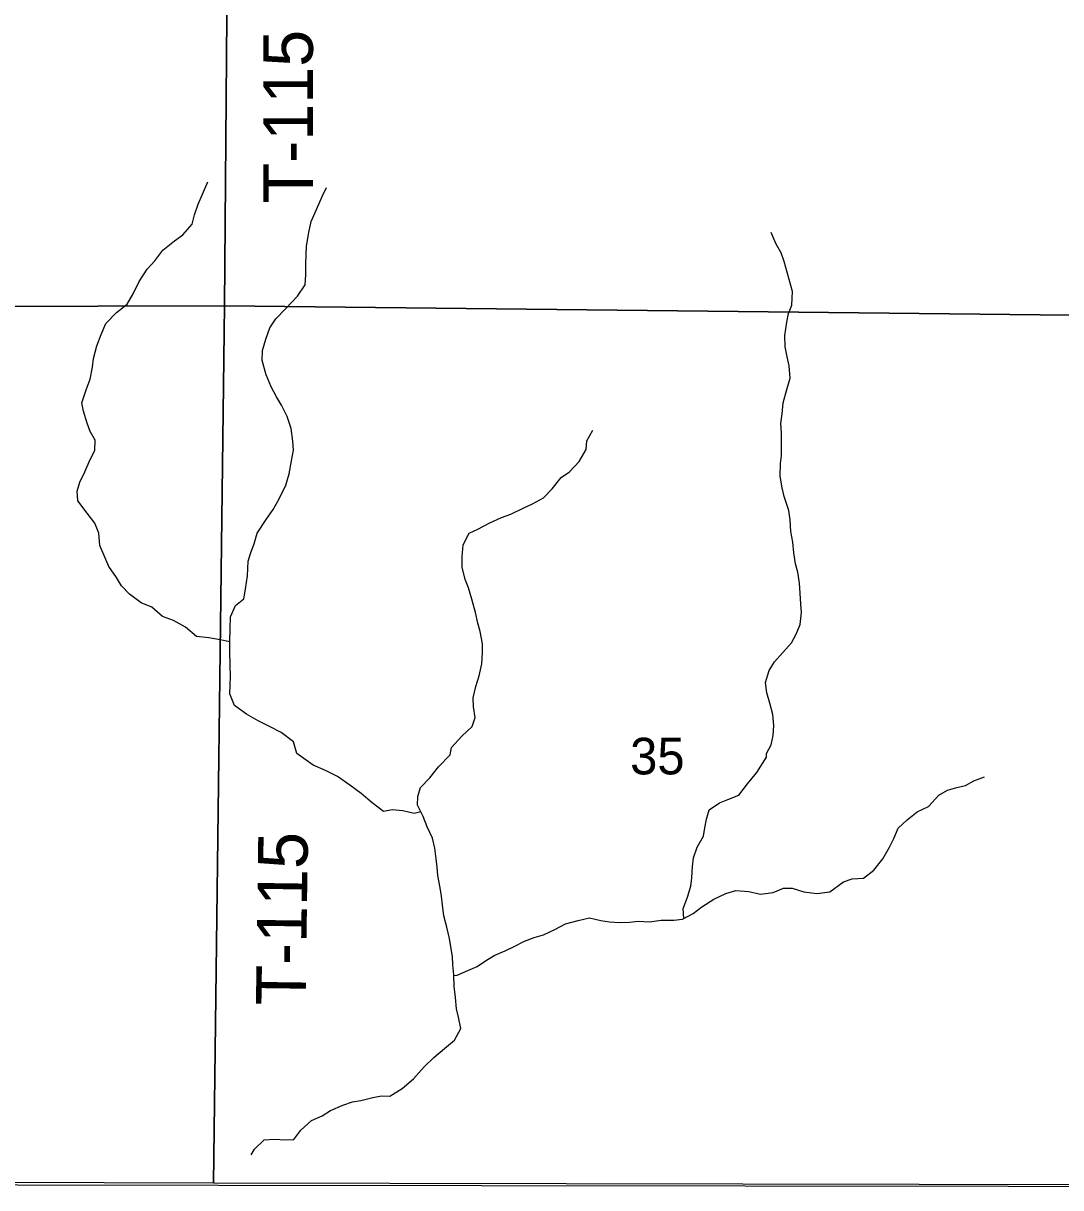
# Model space of a CAD drawing. Extents: x 1772825 to 1773716, y 1138558 to 1139032.
# Drawn here: x 1772826.846 to 1772827.439, y 1138558.125 to 1138558.79 of the extents above; entities that cross this region are included whole.
import ezdxf

# ---------------------------------------------------------------- set-up
doc = ezdxf.new("R2010")
doc.units = 0
for name, color, linetype in [('GM_X_Minor_River', 7, 'Continuous'), ('GM_X_Section', 7, 'Continuous'), ('GM_X_Section_Text', 7, 'Continuous'), ('GM_X_Township', 7, 'Continuous'), ('GM_X_Township_Road_Text', 7, 'Continuous')]:
    doc.layers.add(name, color=color, linetype=linetype)

msp = doc.modelspace()

# ---------------------------------------------------------------- linework, layer by layer
at = {"layer": 'GM_X_Minor_River'}
for points in [[(1772826.96384, 1138558.43661), (1772826.95835, 1138558.43779), (1772826.95191, 1138558.43879), (1772826.94489, 1138558.4396), (1772826.93848, 1138558.44496), (1772826.93168, 1138558.4488), (1772826.92544, 1138558.45113), (1772826.9194, 1138558.4563), (1772826.91316, 1138558.45881), (1772826.90656, 1138558.46379), (1772826.90204, 1138558.46857), (1772826.89922, 1138558.47333), (1772826.89472, 1138558.47963), (1772826.88968, 1138558.49162), (1772826.88897, 1138558.49865), (1772826.88674, 1138558.50435), (1772826.88241, 1138558.51008), (1772826.87696, 1138558.51714), (1772826.87663, 1138558.52264), (1772826.87818, 1138558.52775), (1772826.88107, 1138558.5338), (1772826.88416, 1138558.5408), (1772826.88666, 1138558.5459), (1772826.88689, 1138558.55178), (1772826.88408, 1138558.55674), (1772826.88241, 1138558.5615), (1772826.88018, 1138558.56834), (1772826.87927, 1138558.57309), (1772826.88179, 1138558.58066), (1772826.88411, 1138558.58672), (1772826.88548, 1138558.59354), (1772826.8859, 1138558.59847), (1772826.88785, 1138558.60566), (1772826.89036, 1138558.61228), (1772826.89307, 1138558.61852), (1772826.89918, 1138558.62474), (1772826.90529, 1138558.62963), (1772826.90875, 1138558.63548), (1772826.91202, 1138558.64248), (1772826.91663, 1138558.64946), (1772826.92102, 1138558.65436), (1772826.92562, 1138558.6604), (1772826.9323, 1138558.66566), (1772826.93707, 1138558.66923), (1772826.94242, 1138558.67526), (1772826.94379, 1138558.68057), (1772826.94573, 1138558.68662), (1772826.94824, 1138558.69249), (1772826.95133, 1138558.69948)], [(1772827.00227, 1138558.37272), (1772827.00024, 1138558.37942), (1772826.99326, 1138558.38478), (1772826.98664, 1138558.38825), (1772826.98002, 1138558.39152), (1772826.97341, 1138558.39518), (1772826.96662, 1138558.40016), (1772826.96382, 1138558.40682), (1772826.96427, 1138558.41669), (1772826.96413, 1138558.42333), (1772826.964, 1138558.43149), (1772826.96384, 1138558.43661), (1772826.96409, 1138558.44401), (1772826.96433, 1138558.45084), (1772826.96722, 1138558.45727), (1772826.97199, 1138558.46121), (1772826.97279, 1138558.46671), (1772826.97398, 1138558.47429), (1772826.97442, 1138558.48264), (1772826.97598, 1138558.48756), (1772826.97791, 1138558.49267), (1772826.97947, 1138558.49873), (1772826.98465, 1138558.50647), (1772826.98868, 1138558.51213), (1772826.99214, 1138558.51836), (1772826.99599, 1138558.52611), (1772826.99774, 1138558.53255), (1772826.99912, 1138558.53994), (1772827.00031, 1138558.54619), (1772826.99996, 1138558.55132), (1772826.99888, 1138558.55854), (1772826.99665, 1138558.56538), (1772826.99347, 1138558.57186), (1772826.99066, 1138558.57662), (1772826.98748, 1138558.58234), (1772826.98468, 1138558.58919), (1772826.98246, 1138558.59736), (1772826.9825, 1138558.60306), (1772826.98445, 1138558.60949), (1772826.98677, 1138558.61593), (1772826.99022, 1138558.62121), (1772826.99596, 1138558.62705), (1772827.00265, 1138558.63402), (1772827.00706, 1138558.64063), (1772827.00729, 1138558.64632), (1772827.00733, 1138558.65239), (1772827.00756, 1138558.65789), (1772827.00779, 1138558.66263), (1772827.00898, 1138558.6704), (1772827.01036, 1138558.67684), (1772827.01344, 1138558.68365), (1772827.01672, 1138558.69103), (1772827.01922, 1138558.69613)], [(1772827.27072, 1138558.37068), (1772827.27073, 1138558.37284), (1772827.27324, 1138558.37775), (1772827.27441, 1138558.38306), (1772827.27483, 1138558.38875), (1772827.27431, 1138558.39501), (1772827.27265, 1138558.40147), (1772827.2708, 1138558.40737), (1772827.27008, 1138558.41326), (1772827.27222, 1138558.42026), (1772827.27529, 1138558.42517), (1772827.28007, 1138558.43045), (1772827.28504, 1138558.4361), (1772827.28754, 1138558.44102), (1772827.28986, 1138558.4465), (1772827.29067, 1138558.45333), (1772827.29032, 1138558.45807), (1772827.28999, 1138558.46433), (1772827.28946, 1138558.47003), (1772827.28856, 1138558.4763), (1772827.28727, 1138558.48124), (1772827.28636, 1138558.48751), (1772827.28565, 1138558.49359), (1772827.28456, 1138558.49967), (1772827.28422, 1138558.50631), (1772827.2835, 1138558.51163), (1772827.28072, 1138558.51962), (1772827.27961, 1138558.52456), (1772827.27852, 1138558.53121), (1772827.27876, 1138558.53842), (1772827.27918, 1138558.54315), (1772827.27927, 1138558.55587), (1772827.27893, 1138558.56137), (1772827.27954, 1138558.56687), (1772827.28015, 1138558.57313), (1772827.2823, 1138558.5807), (1772827.28424, 1138558.58732), (1772827.28353, 1138558.59435), (1772827.28243, 1138558.59948), (1772827.28133, 1138558.60518), (1772827.28119, 1138558.61163), (1772827.2822, 1138558.61922), (1772827.28318, 1138558.62414), (1772827.28511, 1138558.62906), (1772827.28555, 1138558.63683), (1772827.28259, 1138558.6471), (1772827.28074, 1138558.65395), (1772827.27907, 1138558.65889), (1772827.27626, 1138558.66385), (1772827.27327, 1138558.67051)], [(1772827.08992, 1138558.37205), (1772827.09052, 1138558.37628), (1772827.09645, 1138558.38268), (1772827.10237, 1138558.38814), (1772827.10412, 1138558.39344), (1772827.10321, 1138558.39952), (1772827.10306, 1138558.40464), (1772827.10443, 1138558.41108), (1772827.10638, 1138558.41714), (1772827.10794, 1138558.42396), (1772827.10837, 1138558.43041), (1772827.10841, 1138558.43553), (1772827.10694, 1138558.44256), (1772827.10564, 1138558.44731), (1772827.10436, 1138558.45339), (1772827.10233, 1138558.461), (1772827.10029, 1138558.46746), (1772827.09843, 1138558.47222), (1772827.09677, 1138558.47925), (1772827.09662, 1138558.48514), (1772827.09724, 1138558.49196), (1772827.10071, 1138558.49877), (1772827.10565, 1138558.50101), (1772827.11251, 1138558.50456), (1772827.11917, 1138558.50755), (1772827.1245, 1138558.50959), (1772827.13154, 1138558.51295), (1772827.13687, 1138558.51538), (1772827.14316, 1138558.51894), (1772827.14813, 1138558.52403), (1772827.1533, 1138558.53044), (1772827.15807, 1138558.53382), (1772827.16361, 1138558.53966), (1772827.16764, 1138558.54646), (1772827.16806, 1138558.55139), (1772827.17133, 1138558.55762)], [(1772826.97609, 1138558.14342), (1772826.97808, 1138558.14675), (1772826.98363, 1138558.15202), (1772826.98951, 1138558.15235), (1772826.99577, 1138558.15192), (1772827.00051, 1138558.15226), (1772827.00454, 1138558.15754), (1772827.01065, 1138558.16299), (1772827.01675, 1138558.16579), (1772827.02151, 1138558.16879), (1772827.02856, 1138558.17177), (1772827.03407, 1138558.17381), (1772827.03882, 1138558.17453), (1772827.04566, 1138558.17619), (1772827.0506, 1138558.17709), (1772827.05534, 1138558.17706), (1772827.0624, 1138558.18136), (1772827.06889, 1138558.18681), (1772827.07502, 1138558.19379), (1772827.08057, 1138558.19906), (1772827.08668, 1138558.20413), (1772827.09241, 1138558.20902), (1772827.09588, 1138558.21564), (1772827.09461, 1138558.2221), (1772827.09351, 1138558.22686), (1772827.09281, 1138558.23332), (1772827.0921, 1138558.23959), (1772827.09197, 1138558.24623), (1772827.09145, 1138558.25193), (1772827.09111, 1138558.25668), (1772827.09021, 1138558.26238), (1772827.08949, 1138558.26713), (1772827.08803, 1138558.2736), (1772827.08619, 1138558.28007), (1772827.08548, 1138558.28634), (1772827.08496, 1138558.29128), (1772827.08405, 1138558.29603), (1772827.08278, 1138558.30307), (1772827.08245, 1138558.30781), (1772827.08192, 1138558.31256), (1772827.08102, 1138558.31865), (1772827.07974, 1138558.32435), (1772827.07676, 1138558.33083), (1772827.07435, 1138558.33673), (1772827.07118, 1138558.34321), (1772827.07141, 1138558.34815), (1772827.07297, 1138558.35326), (1772827.07814, 1138558.35891), (1772827.08313, 1138558.36514), (1772827.08992, 1138558.37205)], [(1772827.07304, 1138558.3394), (1772827.06924, 1138558.33848), (1772827.06281, 1138558.34006), (1772827.05674, 1138558.34049), (1772827.0518, 1138558.33958), (1772827.04521, 1138558.34457), (1772827.03899, 1138558.34993), (1772827.03259, 1138558.35473), (1772827.02542, 1138558.35972), (1772827.01862, 1138558.36301), (1772827.01163, 1138558.3661), (1772827.00227, 1138558.37272)], [(1772827.2234, 1138558.27854), (1772827.22297, 1138558.28426), (1772827.22549, 1138558.29069), (1772827.22744, 1138558.29694), (1772827.22805, 1138558.30168), (1772827.2283, 1138558.30814), (1772827.22891, 1138558.31307), (1772827.23105, 1138558.31931), (1772827.2347, 1138558.32555), (1772827.2355, 1138558.33029), (1772827.2363, 1138558.33522), (1772827.23787, 1138558.34052), (1772827.24378, 1138558.34465), (1772827.24854, 1138558.34651), (1772827.25482, 1138558.34892), (1772827.25981, 1138558.35553), (1772827.26517, 1138558.36194), (1772827.27072, 1138558.37068)], [(1772827.09198, 1138558.24599), (1772827.09386, 1138558.24603), (1772827.09996, 1138558.24882), (1772827.10529, 1138558.25106), (1772827.11063, 1138558.25462), (1772827.11539, 1138558.25762), (1772827.1213, 1138558.26004), (1772827.12644, 1138558.26246), (1772827.13234, 1138558.26545), (1772827.13786, 1138558.26769), (1772827.14318, 1138558.26916), (1772827.14966, 1138558.27214), (1772827.15576, 1138558.27551), (1772827.16298, 1138558.27735), (1772827.16944, 1138558.27882), (1772827.17588, 1138558.27743), (1772827.18099, 1138558.27663), (1772827.18668, 1138558.27621), (1772827.19237, 1138558.27635), (1772827.1973, 1138558.27688), (1772827.20375, 1138558.27664), (1772827.21039, 1138558.27753), (1772827.21779, 1138558.27747), (1772827.22273, 1138558.27819), (1772827.22882, 1138558.28137), (1772827.23379, 1138558.28512), (1772827.24065, 1138558.28962), (1772827.24751, 1138558.29279), (1772827.25321, 1138558.29445), (1772827.26061, 1138558.29401), (1772827.26723, 1138558.29244), (1772827.27445, 1138558.29333), (1772827.28035, 1138558.29575), (1772827.28528, 1138558.2959), (1772827.29209, 1138558.29376), (1772827.29948, 1138558.29274), (1772827.30688, 1138558.29382), (1772827.31471, 1138558.29945), (1772827.31965, 1138558.30112), (1772827.3261, 1138558.30145), (1772827.33202, 1138558.30615), (1772827.3372, 1138558.31256), (1772827.34105, 1138558.31917), (1772827.34337, 1138558.32428), (1772827.34588, 1138558.33014), (1772827.35104, 1138558.33484), (1772827.35677, 1138558.33935), (1772827.36325, 1138558.34253), (1772827.36918, 1138558.34893), (1772827.37414, 1138558.35174), (1772827.37946, 1138558.3534), (1772827.3844, 1138558.3545), (1772827.38917, 1138558.35712), (1772827.39525, 1138558.35935)]]:
    msp.add_lwpolyline(points, dxfattribs=at)
at = {"layer": 'GM_X_Section'}
for points in [[(1772826.96479, 1138559.12552), (1772826.96084, 1138558.62859), (1772826.45365, 1138558.62733), (1772826.45649, 1138559.12785)], [(1772827.46569, 1138559.12001), (1772827.46154, 1138558.62309), (1772826.96084, 1138558.62859), (1772826.96479, 1138559.12552)], [(1772826.96084, 1138558.62859), (1772826.95464, 1138558.12719), (1772826.45505, 1138558.1288), (1772826.45365, 1138558.62733)], [(1772826.96084, 1138558.62859), (1772827.46154, 1138558.62309), (1772827.45878, 1138558.12628), (1772826.95464, 1138558.12719)]]:
    msp.add_lwpolyline(points, close=True, dxfattribs=at)
at = {"layer": 'GM_X_Township'}
msp.add_lwpolyline([(1772826.38448, 1138558.12698), (1772826.95724, 1138558.12615), (1772827.5595, 1138558.12526), (1772827.58566, 1138558.12522), (1772827.9602, 1138558.12465), (1772827.96578, 1138558.87412), (1772827.96954, 1138559.37836), (1772827.97328, 1138559.62742), (1772827.97337, 1138559.80486), (1772827.97201, 1138559.91528), (1772827.97425, 1138560.12644), (1772827.9761, 1138560.40209), (1772827.97721, 1138560.57985), (1772827.98261, 1138561.13548), (1772827.5133, 1138561.13112), (1772827.29755, 1138561.12774), (1772826.84422, 1138561.12674)], dxfattribs=at)

# ---------------------------------------------------------------- texts
at = {"layer": 'GM_X_Section_Text'}
msp.add_text('35', height=0.020928, rotation=0.00001, dxfattribs=at).set_placement((1772827.19271, 1138558.36083))
at = {"layer": 'GM_X_Township_Road_Text'}
for rotation, p in [(90, (1772827.01139, 1138558.68704)), (89.208, (1772827.00722, 1138558.22853))]:
    msp.add_text('T-115', height=0.028409, rotation=rotation, dxfattribs=at).set_placement(p)

doc.saveas('drawing.dxf')
